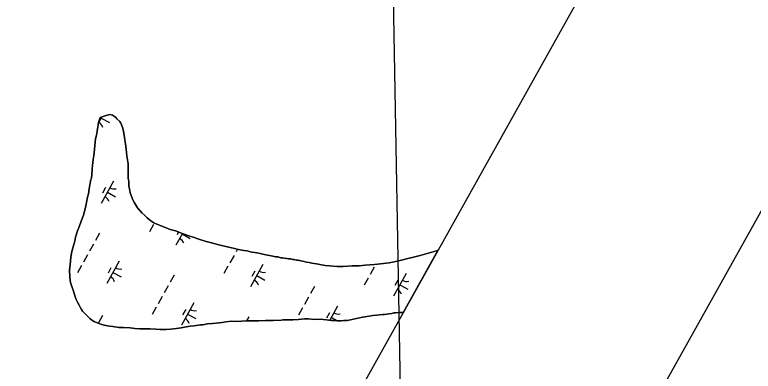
# Model space of a CAD drawing. Extents: x 3923531 to 3943530, y 207391 to 229799.
# Drawn here: x 3940173 to 3941609, y 221025 to 221718 of the extents above; entities that cross this region are included whole.
import ezdxf

# ---------------------------------------------------------------- set-up
doc = ezdxf.new("R2010")
doc.units = 0
for name, color, linetype in [('V-ANNO-SYMB', 7, 'Continuous'), ('V-GRID-FRAM', 7, 'Continuous'), ('V-GRID-MAJR', 7, 'Continuous'), ('V-TOPO-SHOR', 7, 'Continuous'), ('V-WETL-SWMP', 7, 'Continuous')]:
    doc.layers.add(name, color=color, linetype=linetype)

msp = doc.modelspace()

# ---------------------------------------------------------------- linework, layer by layer
at = {"layer": 'V-ANNO-SYMB'}
msp.add_lwpolyline([(3932328.9, 228191.4), (3924261.4, 213750.5), (3934264.5, 208162.2), (3942332, 222603.1), (3932328.9, 228191.4)], dxfattribs=at)
at = {"layer": 'V-GRID-FRAM'}
msp.add_lwpolyline([(3941569.4, 222286.8), (3934196.5, 209089.1), (3926890.1, 213186.2), (3934009.8, 226348.1), (3941569.4, 222286.8)], dxfattribs=at)
at = {"layer": 'V-GRID-MAJR'}
msp.add_line((3940939.3, 220110.1), (3940879.7, 223414.5), dxfattribs=at)
at = {"layer": 'V-TOPO-SHOR'}
for points in [[(3940995.8, 221260), (3940993.2, 221259.1), (3940983.9, 221256.2), (3940970.5, 221252.5), (3940961.6, 221249.6), (3940948.7, 221246.3), (3940934.6, 221243), (3940925.3, 221240.5), (3940910.7, 221237.6), (3940901, 221235.5), (3940884, 221233.4), (3940872.3, 221232.5), (3940854.5, 221231.2), (3940842.4, 221229.5), (3940829.4, 221229.5), (3940811.6, 221228.2), (3940799.9, 221228.1), (3940785.3, 221229.6), (3940776.8, 221230), (3940765.9, 221232.4), (3940759.4, 221233.5), (3940750.5, 221234.7), (3940745.6, 221235.9), (3940740, 221237.1), (3940735.9, 221237.9), (3940732.7, 221238.7), (3940729, 221239.5), (3940724.2, 221240.6), (3940720.5, 221240.6), (3940716.5, 221241.8), (3940712.8, 221242.2), (3940709.6, 221243), (3940705.1, 221243.4), (3940701.9, 221243.8), (3940697, 221244.5), (3940693.8, 221244.9), (3940690.6, 221245.3), (3940684.5, 221246.9), (3940680.8, 221247.3), (3940671.5, 221249.3), (3940661, 221251.2), (3940655.3, 221252.4), (3940647.6, 221254), (3940639.5, 221255.6), (3940633.5, 221256.3), (3940624.5, 221258.7), (3940618.5, 221259.5), (3940607.9, 221261.5), (3940600.2, 221263.5), (3940591.7, 221265.4), (3940583.2, 221267.4), (3940569.8, 221270.6), (3940555.7, 221274.1), (3940545.1, 221276.9), (3940530.5, 221281.7), (3940521.6, 221284.5), (3940509.1, 221288.9), (3940500.5, 221292.1), (3940485.5, 221297.6), (3940475, 221300.4), (3940460.8, 221306), (3940449.1, 221310.8), (3940443.4, 221313.6), (3940437.7, 221317.2), (3940430.4, 221322.9), (3940425.9, 221327.7), (3940420.2, 221332.9), (3940411.3, 221342.6), (3940405.5, 221352.3), (3940402.7, 221357.9), (3940399.4, 221366.4), (3940397.3, 221371.6), (3940396.1, 221379.3), (3940394.9, 221385), (3940394.4, 221394.7), (3940393.6, 221399.9), (3940393.5, 221411.3), (3940393.5, 221416.5), (3940393, 221427.9), (3940392.2, 221435.9), (3940390.9, 221444), (3940389.2, 221456.6), (3940387.9, 221466.3), (3940386.3, 221479.2), (3940385, 221487.7), (3940382.9, 221497.8), (3940380.5, 221504.3), (3940379.2, 221507.5), (3940376.8, 221510.3), (3940371.5, 221515.5), (3940369.1, 221518), (3940366.6, 221520.4), (3940363, 221522.8), (3940358.5, 221524.4), (3940352.4, 221522.7), (3940348.4, 221521.5), (3940342.7, 221519.8), (3940338.7, 221518.2), (3940337.1, 221512.5), (3940335.9, 221508.5)], [(3940335.9, 221508.5), (3940335.1, 221504), (3940333.6, 221496.3), (3940332.8, 221491.5), (3940331.6, 221483.8), (3940330, 221476.5), (3940329.2, 221470.8), (3940328.5, 221463.9), (3940327.7, 221456.2), (3940326.6, 221444.5), (3940325.4, 221436.8), (3940323.8, 221425.1), (3940323.1, 221418.2), (3940322.7, 221407.3), (3940321.9, 221400.4), (3940320.7, 221397.5), (3940318.8, 221387), (3940317.6, 221379.3), (3940316, 221369.6), (3940314.4, 221363.5), (3940312.5, 221353), (3940310.9, 221346.1), (3940308.5, 221335.6), (3940306.1, 221328.3), (3940301.7, 221316.9), (3940297.8, 221305.6), (3940294.6, 221297.9), (3940290.6, 221285.3), (3940289.4, 221277.6), (3940287.4, 221271.1), (3940283.8, 221257.3), (3940281.9, 221246.8), (3940280.3, 221231.8), (3940279.2, 221222.1), (3940280.1, 221206.7), (3940281.3, 221197), (3940283.8, 221189.4), (3940286.7, 221180.5), (3940290, 221169.6), (3940292, 221163.9), (3940294.5, 221158.7), (3940297.7, 221153.4), (3940299.8, 221149.4), (3940302.6, 221144.9), (3940304.7, 221141.7), (3940309.6, 221136.5), (3940313.6, 221132.5), (3940319.7, 221126.8), (3940326.6, 221121.6), (3940331.5, 221119.2), (3940340, 221116.4), (3940346.9, 221114.4), (3940357, 221112.1), (3940363.5, 221111.3), (3940375.3, 221109.7), (3940384.2, 221109.8), (3940397.1, 221109), (3940406.4, 221107.9), (3940415.3, 221107.1), (3940427.9, 221106.8), (3940436, 221106.8), (3940447.3, 221106.1), (3940455.4, 221105.7), (3940467.5, 221105.8), (3940475.6, 221106.2), (3940487.4, 221107.5), (3940496.7, 221108.7), (3940503.1, 221110), (3940513.6, 221112.1), (3940521.7, 221112.9), (3940533.9, 221114.6), (3940538.3, 221115), (3940547.6, 221116.7), (3940557.3, 221117.6), (3940564.6, 221118.4), (3940576.3, 221119.7), (3940583.2, 221120.5), (3940594.1, 221121.8), (3940601.4, 221121.4), (3940613.5, 221121.9), (3940622.8, 221122.4), (3940637.8, 221122.8), (3940647.5, 221122.9), (3940660.5, 221123), (3940672.2, 221123), (3940675.4, 221123), (3940690.8, 221123.9), (3940694.8, 221124.4), (3940706.6, 221124.8), (3940713.9, 221124.5), (3940724.8, 221125.3), (3940736.5, 221126.2), (3940744.2, 221126.2), (3940755.1, 221125.5), (3940762, 221125.9), (3940772.5, 221125.2), (3940779.4, 221124.4), (3940788.3, 221123.6), (3940794, 221123.3), (3940800.1, 221122.9), (3940804.1, 221122.9)], [(3940849.4, 221130), (3940862.3, 221131.7), (3940869.2, 221133), (3940877.3, 221133.8), (3940882.1, 221134.3), (3940888.6, 221135.1), (3940891.8, 221135.1), (3940896.3, 221135.9), (3940900.3, 221136.4), (3940906, 221136.8), (3940910.4, 221138), (3940913.7, 221138.5), (3940919.3, 221138.9), (3940923, 221138.9), (3940928.2, 221138.9)], [(3940804.1, 221122.9), (3940807.7, 221122.9), (3940813, 221123), (3940816.6, 221123), (3940820.3, 221123.4), (3940849.4, 221130)]]:
    msp.add_lwpolyline(points, dxfattribs=at)
at = {"layer": 'V-WETL-SWMP'}
for p, q in [((3940352.4, 221522.7), (3940358.5, 221524.4)), ((3940358.5, 221524.4), (3940363, 221522.8)), ((3940342.3, 221519.7), (3940335.9, 221508.2)), ((3940335.9, 221508.5), (3940337.1, 221512.5)), ((3940337.1, 221512.5), (3940338.7, 221518.2)), ((3940338.7, 221518.2), (3940342.7, 221519.8)), ((3940340.9, 221517.3), (3940356.7, 221508.5)), ((3940342.7, 221519.8), (3940348.4, 221521.5)), ((3940348.4, 221521.5), (3940352.4, 221522.7)), ((3940363, 221522.8), (3940366.6, 221520.4)), ((3940366.6, 221520.4), (3940369.1, 221518)), ((3940369.1, 221518), (3940371.5, 221515.5)), ((3940371.5, 221515.5), (3940376.8, 221510.3)), ((3940376.8, 221510.3), (3940379.2, 221507.5)), ((3940332.8, 221491.5), (3940333.6, 221496.3)), ((3940333.6, 221496.3), (3940335.1, 221504)), ((3940335.1, 221504), (3940335.9, 221508.5)), ((3940379.2, 221507.5), (3940380.5, 221504.3)), ((3940380.5, 221504.3), (3940382.9, 221497.8)), ((3940382.9, 221497.8), (3940385, 221487.7)), ((3940330, 221476.5), (3940331.6, 221483.8)), ((3940331.6, 221483.8), (3940332.8, 221491.5)), ((3940385, 221487.7), (3940386.3, 221479.2)), ((3940328.5, 221463.9), (3940329.2, 221470.8)), ((3940329.2, 221470.8), (3940330, 221476.5)), ((3940386.3, 221479.2), (3940387.9, 221466.3)), ((3940387.9, 221466.3), (3940389.2, 221456.6)), ((3940326.6, 221444.5), (3940327.7, 221456.2)), ((3940327.7, 221456.2), (3940328.5, 221463.9)), ((3940389.2, 221456.6), (3940390.9, 221444)), ((3940325.4, 221436.8), (3940326.6, 221444.5)), ((3940390.9, 221444), (3940392.2, 221435.9)), ((3940323.1, 221418.2), (3940323.8, 221425.1)), ((3940323.8, 221425.1), (3940325.4, 221436.8)), ((3940392.2, 221435.9), (3940393, 221427.9)), ((3940393, 221427.9), (3940393.5, 221416.5)), ((3940322.7, 221407.3), (3940323.1, 221418.2)), ((3940393.5, 221416.5), (3940393.5, 221411.3)), ((3940393.5, 221411.3), (3940393.6, 221399.9)), ((3940318.8, 221387), (3940320.7, 221397.5)), ((3940320.7, 221397.5), (3940321.9, 221400.4)), ((3940321.9, 221400.4), (3940322.7, 221407.3)), ((3940365.1, 221394.6), (3940340.8, 221351)), ((3940393.6, 221399.9), (3940394.4, 221394.7)), ((3940394.4, 221394.7), (3940394.8, 221385)), ((3940317.6, 221379.3), (3940318.8, 221387)), ((3940349.1, 221381.8), (3940343.3, 221371.3)), ((3940394.8, 221385), (3940396.1, 221379.3)), ((3940314.4, 221363.5), (3940316, 221369.6)), ((3940316, 221369.6), (3940317.6, 221379.3)), ((3940353, 221372.8), (3940368.7, 221364)), ((3940396.1, 221379.3), (3940397.3, 221371.6)), ((3940397.3, 221371.6), (3940399.4, 221366.4)), ((3940399.4, 221366.4), (3940402.7, 221357.9)), ((3940310.9, 221346.1), (3940312.5, 221353)), ((3940312.5, 221353), (3940314.4, 221363.5)), ((3940402.7, 221357.9), (3940405.5, 221352.3)), ((3940405.5, 221352.3), (3940411.3, 221342.6)), ((3940308.5, 221335.6), (3940310.9, 221346.1)), ((3940411.3, 221342.6), (3940420.2, 221332.9)), ((3940301.7, 221316.9), (3940306.1, 221328.3)), ((3940306.1, 221328.3), (3940308.5, 221335.6)), ((3940420.2, 221332.9), (3940425.9, 221327.7)), ((3940425.9, 221327.7), (3940430.4, 221322.9)), ((3940430.4, 221322.9), (3940437.7, 221317.2)), ((3940297.8, 221305.6), (3940301.7, 221316.9)), ((3940442.3, 221310), (3940434.5, 221296)), ((3940437.7, 221317.2), (3940443.4, 221313.6)), ((3940443.4, 221313.6), (3940449.1, 221310.8)), ((3940449.1, 221310.8), (3940460.8, 221306)), ((3940290.6, 221285.3), (3940294.6, 221297.9)), ((3940294.6, 221297.9), (3940297.8, 221305.6)), ((3940460.8, 221306), (3940475, 221300.4)), ((3940475, 221300.4), (3940485.5, 221297.6)), ((3940485.5, 221297.6), (3940500.5, 221292.1)), ((3940491.4, 221295.5), (3940488.5, 221290.2)), ((3940289.4, 221277.6), (3940290.6, 221285.3)), ((3940337.4, 221293), (3940329.6, 221279)), ((3940498.7, 221292.7), (3940486, 221269.9)), ((3940498.2, 221291.7), (3940513.9, 221282.9)), ((3940500.5, 221292.1), (3940509.1, 221288.9)), ((3940509.1, 221288.9), (3940521.6, 221284.5)), ((3940521.6, 221284.5), (3940530.5, 221281.7)), ((3940530.5, 221281.7), (3940545.1, 221276.9)), ((3940283.8, 221257.3), (3940287.4, 221271.1)), ((3940287.4, 221271.1), (3940289.4, 221277.6)), ((3940325.7, 221272), (3940317.9, 221258)), ((3940545.1, 221276.9), (3940555.7, 221274.1)), ((3940555.7, 221274.1), (3940569.8, 221270.6)), ((3940569.8, 221270.6), (3940583.2, 221267.4)), ((3940583.2, 221267.4), (3940591.7, 221265.4)), ((3940591.7, 221265.4), (3940600.2, 221263.5)), ((3940281.9, 221246.8), (3940283.8, 221257.3)), ((3940314, 221251.1), (3940306.2, 221237.1)), ((3940600.2, 221263.5), (3940607.9, 221261.5)), ((3940606, 221262), (3940603.1, 221256.8)), ((3940607.9, 221261.5), (3940618.5, 221259.5)), ((3940618.5, 221259.5), (3940624.5, 221258.7)), ((3940624.5, 221258.7), (3940633.5, 221256.3)), ((3940633.5, 221256.3), (3940639.5, 221255.6)), ((3940639.5, 221255.6), (3940647.6, 221254)), ((3940647.6, 221254), (3940655.3, 221252.4)), ((3940655.3, 221252.4), (3940661, 221251.2)), ((3940661, 221251.2), (3940671.5, 221249.3)), ((3940995.8, 221260), (3940928.2, 221138.9)), ((3940961.6, 221249.6), (3940970.5, 221252.5)), ((3940970.5, 221252.5), (3940983.9, 221256.2)), ((3940983.9, 221256.2), (3940993.2, 221259.1)), ((3940993.2, 221259.1), (3940995.8, 221260)), ((3940280.3, 221231.8), (3940281.9, 221246.8)), ((3940376, 221238.9), (3940351.6, 221195.2)), ((3940599.2, 221249.8), (3940591.4, 221235.8)), ((3940671.5, 221249.3), (3940680.8, 221247.3)), ((3940680.8, 221247.3), (3940684.5, 221246.9)), ((3940684.5, 221246.9), (3940690.6, 221245.3)), ((3940690.6, 221245.3), (3940693.8, 221244.9)), ((3940693.8, 221244.9), (3940697, 221244.5)), ((3940697, 221244.5), (3940701.9, 221243.8)), ((3940701.9, 221243.8), (3940705.1, 221243.4)), ((3940705.1, 221243.4), (3940709.6, 221243)), ((3940709.6, 221243), (3940712.8, 221242.2)), ((3940712.8, 221242.2), (3940716.5, 221241.8)), ((3940716.5, 221241.8), (3940720.5, 221240.6)), ((3940720.5, 221240.6), (3940724.2, 221240.6)), ((3940724.2, 221240.6), (3940729, 221239.5)), ((3940729, 221239.5), (3940732.7, 221238.7)), ((3940732.7, 221238.7), (3940735.9, 221237.9)), ((3940735.9, 221237.9), (3940740, 221237.1)), ((3940740, 221237.1), (3940745.6, 221235.9)), ((3940901, 221235.5), (3940910.7, 221237.6)), ((3940910.7, 221237.6), (3940925.3, 221240.5)), ((3940925.3, 221240.5), (3940934.6, 221243)), ((3940934.6, 221243), (3940948.7, 221246.3)), ((3940948.7, 221246.3), (3940961.6, 221249.6)), ((3940279.2, 221222.1), (3940280.3, 221231.8)), ((3940280.1, 221206.7), (3940279.2, 221222.1)), ((3940302.3, 221230.1), (3940294.5, 221216.1)), ((3940359.9, 221226), (3940354.1, 221215.6)), ((3940587.5, 221228.9), (3940579.7, 221214.9)), ((3940655.6, 221232.4), (3940631.2, 221188.7)), ((3940745.6, 221235.9), (3940750.5, 221234.7)), ((3940750.5, 221234.7), (3940759.4, 221233.5)), ((3940759.4, 221233.5), (3940765.9, 221232.4)), ((3940765.9, 221232.4), (3940776.8, 221230)), ((3940776.8, 221230), (3940785.3, 221229.6)), ((3940785.3, 221229.6), (3940799.9, 221228.1)), ((3940799.9, 221228.1), (3940811.6, 221228.2)), ((3940811.6, 221228.2), (3940829.4, 221229.5)), ((3940829.4, 221229.5), (3940842.4, 221229.5)), ((3940842.4, 221229.5), (3940854.5, 221231.2)), ((3940854.5, 221231.2), (3940872.3, 221232.5)), ((3940872, 221226.8), (3940864.2, 221212.8)), ((3940872.3, 221232.5), (3940884, 221233.4)), ((3940884, 221233.4), (3940901, 221235.5)), ((3940363.8, 221217), (3940379.5, 221208.3)), ((3940482.6, 221211.8), (3940474.8, 221197.9)), ((3940639.6, 221219.6), (3940633.7, 221209.1)), ((3940643.4, 221210.6), (3940659.1, 221201.8)), ((3940934, 221214.6), (3940909.6, 221170.9)), ((3940281.3, 221197), (3940280.1, 221206.7)), ((3940283.8, 221189.4), (3940281.3, 221197)), ((3940860.3, 221205.8), (3940852.5, 221191.8)), ((3940918, 221201.8), (3940912.1, 221191.3)), ((3940286.7, 221180.5), (3940283.8, 221189.4)), ((3940290, 221169.6), (3940286.7, 221180.5)), ((3940470.9, 221190.9), (3940463.1, 221176.9)), ((3940756.1, 221189.6), (3940748.3, 221175.7)), ((3940921.8, 221192.8), (3940937.5, 221184)), ((3940292, 221163.9), (3940290, 221169.6)), ((3940459.2, 221169.9), (3940451.4, 221156)), ((3940744.4, 221168.7), (3940736.6, 221154.7)), ((3940294.5, 221158.7), (3940292, 221163.9)), ((3940297.7, 221153.4), (3940294.5, 221158.7)), ((3940299.8, 221149.4), (3940297.7, 221153.4)), ((3940521.2, 221157.7), (3940496.8, 221114.1)), ((3940800.8, 221151.3), (3940785.5, 221123.9)), ((3940302.6, 221144.9), (3940299.8, 221149.4)), ((3940304.7, 221141.7), (3940302.6, 221144.9)), ((3940309.6, 221136.5), (3940304.7, 221141.7)), ((3940313.6, 221132.5), (3940309.6, 221136.5)), ((3940447.5, 221149), (3940439.7, 221135)), ((3940505.2, 221144.9), (3940499.3, 221134.4)), ((3940509, 221135.9), (3940524.7, 221127.1)), ((3940732.7, 221147.7), (3940724.9, 221133.8)), ((3940784.8, 221138.4), (3940778.9, 221128)), ((3940896.3, 221135.9), (3940891.8, 221135.1)), ((3940900.3, 221136.4), (3940896.3, 221135.9)), ((3940906, 221136.8), (3940900.3, 221136.4)), ((3940910.4, 221138), (3940906, 221136.8)), ((3940913.7, 221138.5), (3940910.4, 221138)), ((3940919.3, 221138.9), (3940913.7, 221138.5)), ((3940923, 221138.9), (3940919.3, 221138.9)), ((3940928.2, 221138.9), (3940923, 221138.9)), ((3940319.7, 221126.8), (3940313.6, 221132.5)), ((3940326.6, 221121.6), (3940319.7, 221126.8)), ((3940331.5, 221119.2), (3940326.6, 221121.6)), ((3940343.3, 221132.8), (3940335.5, 221118.8)), ((3940594.1, 221121.8), (3940583.2, 221120.5)), ((3940601.4, 221121.4), (3940594.1, 221121.8)), ((3940613.5, 221121.9), (3940601.4, 221121.4)), ((3940622.8, 221122.4), (3940613.5, 221121.9)), ((3940637.8, 221122.8), (3940622.8, 221122.4)), ((3940627.8, 221130.7), (3940623.2, 221122.4)), ((3940647.5, 221122.9), (3940637.8, 221122.8)), ((3940660.5, 221123), (3940647.5, 221122.9)), ((3940672.2, 221123), (3940660.5, 221123)), ((3940675.4, 221123), (3940672.2, 221123)), ((3940690.8, 221123.9), (3940675.4, 221123)), ((3940694.8, 221124.4), (3940690.8, 221123.9)), ((3940706.6, 221124.8), (3940694.8, 221124.4)), ((3940713.9, 221124.5), (3940706.6, 221124.8)), ((3940724.8, 221125.3), (3940713.9, 221124.5)), ((3940736.5, 221126.2), (3940724.8, 221125.3)), ((3940744.2, 221126.2), (3940736.5, 221126.2)), ((3940755.1, 221125.5), (3940744.2, 221126.2)), ((3940762, 221125.9), (3940755.1, 221125.5)), ((3940772.5, 221125.2), (3940762, 221125.9)), ((3940779.4, 221124.4), (3940772.5, 221125.2)), ((3940788.3, 221123.6), (3940779.4, 221124.4)), ((3940794, 221123.3), (3940788.3, 221123.6)), ((3940788.6, 221129.4), (3940800.3, 221122.9)), ((3940800.1, 221122.9), (3940794, 221123.3)), ((3940804.1, 221122.9), (3940800.1, 221122.9)), ((3940807.7, 221122.9), (3940804.1, 221122.9)), ((3940813, 221123), (3940807.7, 221122.9)), ((3940816.6, 221123), (3940813, 221123)), ((3940820.3, 221123.4), (3940816.6, 221123)), ((3940849.4, 221130), (3940820.3, 221123.4)), ((3940862.3, 221131.7), (3940849.4, 221130)), ((3940869.2, 221133), (3940862.3, 221131.7)), ((3940877.3, 221133.8), (3940869.2, 221133)), ((3940882.1, 221134.2), (3940877.3, 221133.8)), ((3940888.6, 221135.1), (3940882.1, 221134.2)), ((3940891.8, 221135.1), (3940888.6, 221135.1)), ((3940340, 221116.4), (3940331.5, 221119.2)), ((3940346.9, 221114.4), (3940340, 221116.4)), ((3940357, 221112.1), (3940346.9, 221114.4)), ((3940363.5, 221111.3), (3940357, 221112.1)), ((3940375.3, 221109.7), (3940363.5, 221111.3)), ((3940384.2, 221109.8), (3940375.3, 221109.7)), ((3940397.1, 221109), (3940384.2, 221109.8)), ((3940406.4, 221107.9), (3940397.1, 221109)), ((3940415.3, 221107.1), (3940406.4, 221107.9)), ((3940427.9, 221106.8), (3940415.3, 221107.1)), ((3940436, 221106.8), (3940427.9, 221106.8)), ((3940447.3, 221106.1), (3940436, 221106.8)), ((3940487.4, 221107.5), (3940475.6, 221106.2)), ((3940496.7, 221108.7), (3940487.4, 221107.5)), ((3940503.1, 221110), (3940496.7, 221108.7)), ((3940513.6, 221112.1), (3940503.1, 221110)), ((3940521.7, 221112.9), (3940513.6, 221112.1)), ((3940533.9, 221114.6), (3940521.7, 221112.9)), ((3940538.3, 221115), (3940533.9, 221114.6)), ((3940547.6, 221116.7), (3940538.3, 221115)), ((3940557.3, 221117.6), (3940547.6, 221116.7)), ((3940564.6, 221118.4), (3940557.3, 221117.6)), ((3940576.3, 221119.7), (3940564.6, 221118.4)), ((3940583.2, 221120.5), (3940576.3, 221119.7)), ((3940455.4, 221105.7), (3940447.3, 221106.1)), ((3940467.5, 221105.8), (3940455.4, 221105.7)), ((3940475.6, 221106.2), (3940467.5, 221105.8))]:
    msp.add_line(p, q, dxfattribs=at)
for centre, start, end in [((3940354.6, 221541.3), 274.2266, 281.5817), ((3940327.7, 221493), 20.0381, 61.5817), ((3940366.6, 221396.8), 240.0381, 281.5817), ((3940339.7, 221348.6), 20.0381, 61.5817), ((3940484.9, 221267.5), 20.0381, 61.5817), ((3940377.4, 221241), 240.0381, 281.5817), ((3940350.5, 221192.8), 20.0381, 61.5817), ((3940657.1, 221234.6), 240.0381, 281.5817), ((3940630.1, 221186.3), 20.0381, 61.5817), ((3940935.5, 221216.8), 240.0381, 281.5817), ((3940908.5, 221168.5), 20.0381, 61.5817), ((3940522.7, 221159.9), 240.0381, 281.5817), ((3940802.3, 221153.4), 240.0381, 281.5817), ((3940495.7, 221111.7), 20.0381, 61.5817)]:
    msp.add_arc(centre, 17.6, start, end, dxfattribs=at)

doc.saveas('drawing.dxf')
